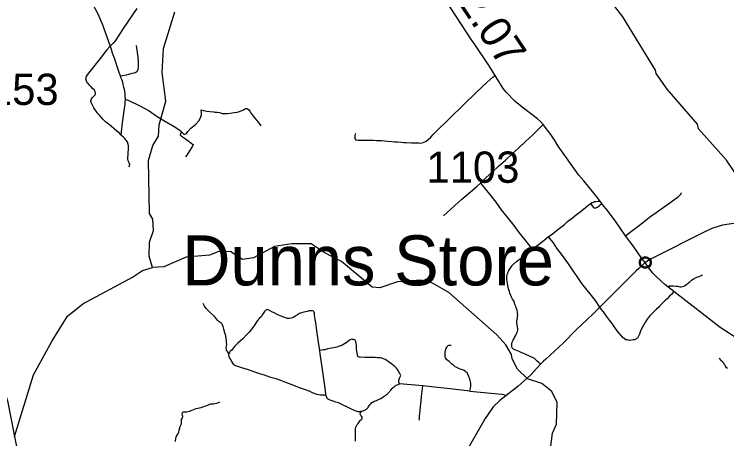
# Model space of a CAD drawing. Extents: x 2290615 to 2522933, y 819489 to 1012715.
# Drawn here: x 2430887 to 2442284, y 869608 to 876394 of the extents above; entities that cross this region are included whole.
import ezdxf

# ---------------------------------------------------------------- set-up
doc = ezdxf.new("R2010")
doc.units = 0
for name, color, linetype in [('Exist Civil Demographics City Label', 7, 'Continuous'), ('Exist Civil Demographics Community CELL', 7, 'Continuous'), ('Exist Hydrographic Creek Single Shore', 7, 'Continuous'), ('Exist Hydrographic Misc Water Feature', 7, 'Continuous'), ('Exist Road Non-System Type 51', 7, 'Continuous'), ('Exist Road Secondary Mileage Hundredths English Label', 7, 'Continuous'), ('Exist Road Secondary Type 51 Attributed', 7, 'Continuous'), ('Exist Road Secondary Type 51 Number Label', 7, 'Continuous')]:
    doc.layers.add(name, color=color, linetype=linetype)

msp = doc.modelspace()

# ---------------------------------------------------------------- linework, layer by layer
at = {"layer": 'Exist Civil Demographics Community CELL'}
msp.add_lwpolyline([(2440904, 872438), (2440905, 872443), (2440907, 872450), (2440909, 872457), (2440912, 872463), (2440916, 872469), (2440919, 872474), (2440923, 872478), (2440928, 872483), (2440934, 872487), (2440939, 872491), (2440944, 872494), (2440949, 872496), (2440954, 872499), (2440960, 872500), (2440964, 872502), (2440969, 872502), (2440973, 872503), (2440980, 872503), (2440984, 872503), (2440990, 872503), (2440995, 872502), (2441000, 872501), (2441005, 872500), (2441010, 872498), (2441016, 872495), (2441023, 872491), (2441028, 872488), (2441033, 872484), (2441036, 872481), (2441040, 872476), (2441044, 872472), (2441047, 872467), (2441050, 872462), (2441053, 872457), (2441055, 872452), (2441056, 872447), (2441058, 872442), (2441059, 872436), (2441059, 872432), (2441060, 872426), (2441060, 872420), (2441059, 872414), (2441058, 872409), (2441056, 872402), (2441054, 872397), (2441052, 872392), (2441049, 872386), (2441046, 872380), (2441042, 872376), (2441038, 872371), (2441033, 872366), (2441028, 872362), (2441023, 872358), (2441018, 872356), (2441012, 872353), (2441004, 872350), (2440999, 872348), (2440992, 872347), (2440988, 872347), (2440983, 872346), (2440977, 872346), (2440973, 872347), (2440968, 872347), (2440962, 872349), (2440957, 872350), (2440952, 872352), (2440947, 872354), (2440943, 872356), (2440937, 872360), (2440931, 872365), (2440926, 872369), (2440922, 872374), (2440918, 872378), (2440915, 872382), (2440911, 872389), (2440910, 872393), (2440908, 872397), (2440905, 872405), (2440904, 872412), (2440903, 872417), (2440903, 872423), (2440903, 872428), (2440903, 872435)], close=True, dxfattribs=at)
for centre, radius in [((2440981, 872425), 94.3), ((2440981, 872426), 76.7)]:
    msp.add_circle(centre, radius, dxfattribs=at)
at = {"layer": 'Exist Hydrographic Creek Single Shore'}
for points in [[(2443056, 873416), (2442849, 873490), (2442699, 873559), (2442502, 873732), (2442281, 874061), (2441832, 874565), (2441814, 874640), (2441331, 875198), (2441152, 875446), (2441143, 875502), (2440623, 876354), (2440402, 876643), (2440325, 876791), (2440166, 877363), (2440115, 877446), (2439994, 877753), (2439681, 878098), (2439467, 878513), (2439361, 878909)], [(2425304, 875734), (2425378, 875587), (2425779, 875435), (2425860, 875379), (2425894, 875315), (2425909, 875247), (2425907, 875160), (2425747, 874157), (2426068, 873885), (2426462, 873639), (2426931, 873565), (2427325, 873614), (2428114, 873466), (2428558, 873318), (2429100, 872924), (2429594, 872431), (2430087, 871839), (2430432, 871247), (2430777, 870212), (2430890, 869646)], [(2430890, 869646), (2430974, 869225), (2431172, 868485), (2431369, 867844), (2431450, 867649)]]:
    msp.add_lwpolyline(points, dxfattribs=at)
at = {"layer": 'Exist Hydrographic Misc Water Feature'}
for points in [[(2433098, 872346), (2433046, 872528), (2433051, 872751), (2433115, 872938), (2433104, 873121), (2433053, 873211), (2433032, 874054), (2433104, 874296), (2433193, 874448), (2433207, 874629), (2433310, 875007), (2433253, 875465), (2433273, 875846), (2433456, 876435)], [(2439464, 869455), (2439494, 869696), (2439559, 869840), (2439571, 870188), (2439485, 870362), (2439324, 870493), (2439098, 870566), (2438938, 870720), (2438852, 870888), (2438843, 870953), (2438749, 871110), (2438605, 871268), (2437837, 871946), (2437577, 872093), (2437392, 872141), (2437018, 872119), (2436736, 872022), (2436611, 872030), (2436122, 872440), (2435845, 872587), (2435634, 872722), (2435326, 872726), (2435052, 872682), (2434713, 872501), (2434538, 872474), (2434353, 872598), (2434161, 872603), (2434012, 872541), (2433638, 872513), (2433282, 872357), (2433098, 872346)], [(2430890, 869646), (2431196, 870631), (2431492, 871173), (2431739, 871568), (2431985, 871765), (2432776, 872192), (2432941, 872300), (2433098, 872346)]]:
    msp.add_lwpolyline(points, dxfattribs=at)
at = {"layer": 'Exist Road Non-System Type 51'}
msp.add_line((2437420, 870453), (2437051, 870487), dxfattribs=at)
for points in [[(2432846, 876486), (2432776, 876383), (2432629, 876167), (2432504, 875977), (2432470, 875934), (2432447, 875911), (2432419, 875884), (2432435, 875836), (2432455, 875780), (2432488, 875681), (2432530, 875566), (2432557, 875486), (2432583, 875409)], [(2432583, 875409), (2432625, 875416), (2432681, 875427), (2432721, 875439), (2432774, 875452), (2432810, 875460), (2432831, 875471), (2432846, 875478), (2432858, 875488), (2432865, 875501), (2432870, 875519), (2432872, 875548), (2432873, 875638), (2432869, 875711), (2432859, 875785), (2432840, 875895)], [(2432583, 875409), (2432589, 875390), (2432606, 875346), (2432617, 875308), (2432626, 875271), (2432635, 875228), (2432643, 875198), (2432648, 875159), (2432655, 875122), (2432658, 875084), (2432659, 875035), (2432657, 874992), (2432656, 874957), (2432641, 874848), (2432626, 874734), (2432614, 874659), (2432603, 874565), (2432593, 874467)], [(2436343, 874489), (2436341, 874476), (2436334, 874458), (2436333, 874426), (2436335, 874408), (2436343, 874393), (2436347, 874387), (2436387, 874380), (2436632, 874379), (2436679, 874377), (2436725, 874376), (2436760, 874375), (2436807, 874371), (2436858, 874366), (2436929, 874358), (2436969, 874357), (2437018, 874354), (2437068, 874350), (2437117, 874346), (2437157, 874345), (2437241, 874341), (2437281, 874341), (2437325, 874338), (2437359, 874338), (2437385, 874335), (2437409, 874339), (2437427, 874345), (2437457, 874354), (2437475, 874364), (2437508, 874392), (2437550, 874431), (2437587, 874474), (2437636, 874522), (2438283, 875147), (2438454, 875310), (2438545, 875392), (2438579, 875417)], [(2432593, 874467), (2432568, 874493), (2432527, 874524), (2432485, 874565), (2432446, 874595), (2432403, 874631), (2432375, 874652), (2432347, 874675), (2432325, 874697), (2432302, 874717), (2432282, 874742), (2432245, 874786), (2432225, 874810), (2432209, 874829), (2432182, 874867), (2432162, 874899), (2432143, 874932), (2432129, 874960), (2432119, 874982), (2432114, 875000), (2432114, 875010), (2432118, 875028), (2432122, 875044), (2432132, 875056), (2432143, 875068), (2432159, 875086), (2432171, 875097), (2432179, 875105), (2432187, 875117), (2432186, 875129), (2432182, 875155), (2432176, 875171), (2432170, 875181), (2432141, 875206), (2432115, 875234), (2432097, 875256), (2432068, 875285), (2432054, 875299), (2432034, 875355)], [(2432659, 875035), (2432733, 875008), (2432897, 874932), (2433046, 874851), (2433174, 874762), (2433282, 874697), (2433443, 874601), (2433533, 874544), (2433559, 874521)], [(2433559, 874521), (2433578, 874500), (2433592, 874485), (2433599, 874478), (2433609, 874476), (2433634, 874482), (2433642, 874488), (2433663, 874519), (2433714, 874571), (2433791, 874640), (2433841, 874691), (2433868, 874739), (2433880, 874788), (2433880, 874819), (2433875, 874865), (2433913, 874855), (2433967, 874846), (2434018, 874841), (2434080, 874833), (2434095, 874830), (2434131, 874829), (2434170, 874824), (2434213, 874810), (2434252, 874806), (2434297, 874807), (2434343, 874812), (2434405, 874824), (2434455, 874828), (2434489, 874840), (2434525, 874855), (2434553, 874869), (2434569, 874878), (2434587, 874886), (2434597, 874887), (2434607, 874887), (2434618, 874883), (2434634, 874871), (2434653, 874843), (2434675, 874806), (2434733, 874733), (2434789, 874667), (2434829, 874609)], [(2438351, 873702), (2438430, 873782), (2438537, 873878), (2438634, 873966), (2438745, 874061), (2438858, 874168), (2438957, 874258), (2439064, 874361), (2439182, 874468), (2439285, 874566), (2439348, 874632)], [(2432718, 873954), (2432733, 873971), (2432736, 873991), (2432727, 874019), (2432709, 874051), (2432706, 874076), (2432705, 874103), (2432709, 874143), (2432710, 874185), (2432712, 874230), (2432715, 874265), (2432715, 874284), (2432713, 874299), (2432711, 874313), (2432706, 874330), (2432702, 874344), (2432694, 874360), (2432677, 874384), (2432657, 874408), (2432632, 874430), (2432608, 874451), (2432593, 874467)], [(2433559, 874521), (2433552, 874499), (2433546, 874482), (2433543, 874469), (2433553, 874457), (2433568, 874444), (2433580, 874434), (2433627, 874401), (2433686, 874360), (2433736, 874318), (2433750, 874310), (2433739, 874285), (2433688, 874210), (2433646, 874142), (2433624, 874114)], [(2437754, 873174), (2438048, 873440), (2438115, 873499), (2438285, 873642), (2438351, 873702)], [(2439177, 872639), (2439059, 872787), (2438965, 872908), (2438884, 873015), (2438794, 873129), (2438682, 873268), (2438595, 873388), (2438493, 873517), (2438358, 873691), (2438351, 873702)], [(2440664, 872854), (2440737, 872911), (2440865, 873008), (2440936, 873062), (2441049, 873149), (2441157, 873226), (2441281, 873314), (2441375, 873380), (2441512, 873481), (2441545, 873512), (2441552, 873521), (2441557, 873532), (2441562, 873545)], [(2439430, 872841), (2439490, 872881), (2439583, 872953), (2439686, 873034), (2439739, 873079), (2439816, 873138), (2439881, 873191), (2439917, 873218), (2439964, 873258), (2440024, 873307), (2440105, 873368)], [(2440105, 873368), (2440127, 873383), (2440150, 873389), (2440170, 873399), (2440190, 873403), (2440220, 873404), (2440256, 873407)], [(2440105, 873368), (2440133, 873331), (2440150, 873307), (2440164, 873299), (2440180, 873297), (2440198, 873304), (2440217, 873312), (2440245, 873334), (2440261, 873348), (2440283, 873371)], [(2439177, 872639), (2439338, 872759), (2439393, 872808), (2439430, 872841)], [(2441432, 871959), (2441405, 871921), (2441370, 871889), (2441329, 871846), (2441293, 871814), (2441262, 871779), (2441234, 871755), (2441208, 871728), (2441191, 871708), (2441161, 871682), (2441127, 871649), (2441100, 871619), (2441072, 871597), (2441051, 871572), (2441029, 871544), (2441011, 871520), (2440982, 871477), (2440963, 871441), (2440943, 871405), (2440922, 871366), (2440904, 871330), (2440891, 871298), (2440881, 871268), (2440871, 871246), (2440862, 871228), (2440854, 871217), (2440840, 871209), (2440822, 871195), (2440810, 871189), (2440788, 871187), (2440760, 871182), (2440732, 871178), (2440694, 871187), (2440672, 871191), (2440646, 871204), (2440616, 871234), (2440589, 871262), (2440561, 871295), (2440530, 871335), (2440493, 871386), (2440449, 871449), (2440410, 871503), (2440359, 871566), (2440310, 871637), (2440277, 871681), (2440255, 871713), (2440183, 871816), (2439967, 872092), (2439904, 872184), (2439845, 872273), (2439796, 872342), (2439751, 872405), (2439698, 872481), (2439641, 872560), (2439567, 872656), (2439512, 872738), (2439455, 872809), (2439430, 872841)], [(2439304, 870801), (2439280, 870825), (2439253, 870850), (2439207, 870889), (2439185, 870903), (2439150, 870919), (2439118, 870936), (2439082, 870950), (2439050, 870967), (2439007, 870983), (2438963, 871004), (2438937, 871013), (2438911, 871023), (2438893, 871031), (2438875, 871041), (2438863, 871050), (2438852, 871062), (2438848, 871082), (2438846, 871102), (2438848, 871126), (2438851, 871150), (2438869, 871185), (2438882, 871211), (2438888, 871227), (2438904, 871253), (2438917, 871275), (2438927, 871303), (2438935, 871321), (2438940, 871342), (2438942, 871365), (2438938, 871384), (2438935, 871403), (2438931, 871429), (2438927, 871445), (2438927, 871463), (2438928, 871489), (2438932, 871513), (2438935, 871544), (2438939, 871565), (2438941, 871590), (2438936, 871607), (2438936, 871633), (2438930, 871665), (2438915, 871703), (2438909, 871725), (2438896, 871755), (2438886, 871783), (2438876, 871811), (2438859, 871840), (2438843, 871874), (2438828, 871900), (2438814, 871938), (2438807, 871960), (2438799, 871987), (2438790, 872027), (2438780, 872061), (2438778, 872085), (2438769, 872125), (2438767, 872151), (2438766, 872167), (2438768, 872197), (2438766, 872211), (2438770, 872225), (2438773, 872241), (2438781, 872263), (2438791, 872287), (2438808, 872312), (2438830, 872344), (2438851, 872376), (2438875, 872398), (2438920, 872441), (2438999, 872498), (2439047, 872535), (2439177, 872639)], [(2441343, 872032), (2441370, 872051), (2441390, 872051), (2441410, 872053), (2441432, 872054), (2441468, 872046), (2441496, 872045), (2441514, 872041), (2441532, 872039), (2441554, 872037), (2441576, 872044), (2441596, 872050), (2441611, 872058), (2441641, 872075), (2441665, 872095), (2441681, 872109), (2441699, 872122), (2441722, 872146), (2441744, 872160), (2441762, 872171), (2441782, 872179), (2441803, 872191), (2441821, 872197), (2441845, 872204), (2441873, 872218), (2441885, 872222), (2441903, 872229)], [(2434320, 870973), (2434296, 871001), (2434284, 871019), (2434280, 871041), (2434277, 871066), (2434284, 871090), (2434285, 871118), (2434284, 871145), (2434282, 871176), (2434277, 871208), (2434269, 871252), (2434257, 871301), (2434239, 871360), (2434227, 871403), (2434211, 871440), (2434203, 871452), (2434195, 871460), (2434181, 871466), (2434163, 871476), (2434143, 871499), (2434089, 871562), (2434009, 871636), (2433955, 871693), (2433932, 871726), (2433911, 871768)], [(2435774, 871019), (2435753, 871150), (2435720, 871378), (2435710, 871464), (2435701, 871517), (2435693, 871554), (2435690, 871586), (2435688, 871617), (2435684, 871633), (2435680, 871639), (2435671, 871648), (2435657, 871654), (2435635, 871654), (2435606, 871651), (2435573, 871645), (2435521, 871634), (2435480, 871621), (2435450, 871608), (2435416, 871590), (2435382, 871566), (2435358, 871551), (2435339, 871543), (2435314, 871535), (2435283, 871529), (2435259, 871529), (2435242, 871537), (2435184, 871556), (2435102, 871590), (2435042, 871623), (2435009, 871637), (2434972, 871657), (2434949, 871667), (2434938, 871670), (2434929, 871670), (2434920, 871670), (2434909, 871663), (2434891, 871643), (2434858, 871596), (2434836, 871560), (2434805, 871532), (2434778, 871500), (2434756, 871466), (2434722, 871415), (2434698, 871380), (2434670, 871343), (2434642, 871310), (2434604, 871267), (2434546, 871208), (2434466, 871138), (2434416, 871090), (2434389, 871055), (2434368, 871027), (2434343, 871006), (2434329, 870988), (2434320, 870973)], [(2437051, 870487), (2437038, 870515), (2437038, 870537), (2437050, 870575), (2437064, 870607), (2437068, 870622), (2437059, 870639), (2437016, 870716), (2437000, 870735), (2436977, 870761), (2436955, 870777), (2436927, 870800), (2436898, 870820), (2436874, 870838), (2436844, 870859), (2436820, 870873), (2436791, 870886), (2436771, 870894), (2436741, 870902), (2436731, 870902), (2436710, 870903), (2436693, 870904), (2436660, 870905), (2436618, 870905), (2436587, 870907), (2436557, 870906), (2436517, 870906), (2436494, 870907), (2436419, 870910), (2436403, 870913), (2436391, 870919), (2436385, 870925), (2436379, 870935), (2436376, 870946), (2436371, 870983), (2436369, 871009), (2436363, 871046), (2436359, 871080), (2436359, 871107), (2436351, 871164), (2436342, 871183), (2436329, 871190), (2436315, 871196), (2436298, 871197), (2436287, 871198), (2436262, 871191), (2436245, 871179), (2436222, 871163), (2436195, 871144), (2436167, 871124), (2436141, 871108), (2436118, 871095), (2436090, 871087), (2436076, 871082), (2436045, 871073), (2435996, 871062), (2435959, 871057), (2435905, 871046), (2435872, 871036), (2435856, 871032), (2435829, 871028), (2435774, 871019)], [(2438174, 870371), (2438185, 870409), (2438191, 870453), (2438192, 870483), (2438191, 870497), (2438179, 870538), (2438175, 870560), (2438163, 870590), (2438156, 870610), (2438149, 870627), (2438138, 870650), (2438129, 870665), (2438116, 870675), (2438104, 870684), (2438082, 870699), (2438060, 870709), (2438033, 870717), (2438007, 870727), (2437984, 870736), (2437964, 870746), (2437942, 870758), (2437916, 870780), (2437887, 870803), (2437864, 870820), (2437842, 870842), (2437824, 870857), (2437807, 870871), (2437796, 870884), (2437784, 870904), (2437781, 870915), (2437779, 870929), (2437779, 870948), (2437779, 870974), (2437779, 870984), (2437779, 870994), (2437781, 871003), (2437783, 871014), (2437791, 871039), (2437796, 871056), (2437804, 871071), (2437809, 871081), (2437817, 871091), (2437827, 871099), (2437836, 871106), (2437840, 871107), (2437845, 871107), (2437854, 871105), (2437875, 871103)], [(2435876, 870294), (2435873, 870298), (2435869, 870301), (2435866, 870304), (2435858, 870306), (2435853, 870307), (2435844, 870307), (2435819, 870307), (2435783, 870305), (2435758, 870309), (2435734, 870315), (2435686, 870332), (2435645, 870349), (2435602, 870367), (2435548, 870388), (2435480, 870413), (2435398, 870446), (2435335, 870469), (2435260, 870498), (2435153, 870540), (2435075, 870565), (2434991, 870590), (2434888, 870625), (2434833, 870643), (2434749, 870670), (2434634, 870708), (2434528, 870742), (2434450, 870769), (2434417, 870779), (2434401, 870788), (2434394, 870798), (2434381, 870815), (2434366, 870842), (2434348, 870880), (2434342, 870889), (2434329, 870906), (2434324, 870924), (2434320, 870952), (2434320, 870973)], [(2435876, 870294), (2435872, 870321), (2435862, 870416), (2435819, 870715), (2435782, 870965), (2435774, 871019)], [(2442293, 870732), (2442281, 870742), (2442270, 870758), (2442262, 870772), (2442248, 870792), (2442235, 870814), (2442217, 870837), (2442191, 870861), (2442166, 870899)], [(2436344, 869571), (2436345, 869644), (2436345, 869703), (2436347, 869734), (2436347, 869760), (2436352, 869793), (2436360, 869816), (2436372, 869835), (2436386, 869853), (2436397, 869870), (2436412, 869886), (2436422, 869898), (2436433, 869909), (2436447, 869924), (2436453, 869932), (2436452, 869944), (2436450, 869956), (2436444, 869968), (2436433, 869980), (2436420, 869999), (2436418, 870010), (2436424, 870024), (2436443, 870044), (2436467, 870053), (2436491, 870063), (2436521, 870080), (2436540, 870098), (2436549, 870107), (2436556, 870125), (2436576, 870152), (2436585, 870162), (2436595, 870174), (2436608, 870186), (2436623, 870195), (2436644, 870207), (2436665, 870215), (2436681, 870221), (2436703, 870233), (2436723, 870241), (2436739, 870248), (2436752, 870254), (2436786, 870278), (2436804, 870291), (2436824, 870301), (2436836, 870311), (2436863, 870333), (2436908, 870384), (2436930, 870411), (2436949, 870427), (2436964, 870439), (2436971, 870446), (2436982, 870453), (2436992, 870461), (2436998, 870464), (2437010, 870471), (2437028, 870478), (2437051, 870487)], [(2437362, 869905), (2437368, 869931), (2437371, 869967), (2437377, 870010), (2437381, 870057), (2437387, 870123), (2437394, 870216), (2437403, 870284), (2437420, 870453)], [(2438174, 870371), (2437861, 870405), (2437656, 870428), (2437420, 870453)], [(2438174, 870371), (2438684, 870320), (2438762, 870304)], [(2436443, 870044), (2436422, 870042), (2436404, 870039), (2436388, 870039), (2436371, 870043), (2436338, 870057), (2436281, 870081), (2436219, 870111), (2436139, 870153), (2436076, 870181), (2436033, 870193), (2435986, 870207), (2435939, 870223), (2435913, 870235), (2435899, 870245), (2435894, 870261), (2435884, 870279), (2435880, 870287), (2435876, 870294)], [(2433466, 869562), (2433472, 869615), (2433482, 869650), (2433508, 869691), (2433518, 869715), (2433525, 869745), (2433540, 869806), (2433561, 869848), (2433563, 869880), (2433563, 869914), (2433579, 869944), (2433581, 869962), (2433580, 869979), (2433574, 870000), (2433574, 870007), (2433577, 870026), (2433584, 870033), (2433596, 870036), (2433600, 870037), (2433639, 870040), (2433645, 870040), (2433690, 870049), (2433745, 870071), (2433795, 870093), (2433876, 870110), (2433937, 870131), (2433992, 870151), (2434017, 870161), (2434034, 870165), (2434052, 870165), (2434072, 870168), (2434096, 870170), (2434120, 870175), (2434143, 870180), (2434176, 870197)]]:
    msp.add_lwpolyline(points, dxfattribs=at)
at = {"layer": 'Exist Road Secondary Type 51 Attributed'}
for points in [[(2432139, 876562), (2432229, 876390), (2432269, 876299), (2432292, 876244), (2432419, 875884), (2432361, 875818), (2432307, 875750), (2432282, 875712), (2432056, 875427), (2432038, 875398), (2432034, 875382), (2432034, 875372), (2432034, 875355)], [(2440981, 872425), (2440928, 872491), (2440854, 872591), (2440787, 872690), (2440664, 872854), (2440502, 873087), (2440354, 873284), (2440315, 873325), (2440205, 873476), (2439999, 873733), (2439920, 873824), (2439588, 874285), (2439534, 874376), (2439471, 874471), (2439348, 874632), (2439302, 874682), (2439257, 874722), (2439009, 874911), (2438900, 875002), (2438900, 875002), (2438755, 875149), (2438710, 875210), (2438483, 875569), (2438245, 875926), (2438201, 875987), (2438201, 875987), (2437800, 876596)], [(2443033, 873380), (2443001, 873328), (2442985, 873306), (2442900, 873213), (2442825, 873151), (2442742, 873111), (2442597, 873075), (2442324, 873038), (2442215, 873022), (2442163, 873008), (2442045, 872967), (2441934, 872916), (2441073, 872483), (2440981, 872425)], [(2440981, 872425), (2440876, 872332), (2440834, 872295), (2440147, 871605), (2440046, 871512), (2439882, 871355), (2439668, 871139), (2439389, 870878), (2439353, 870850), (2439304, 870801), (2439150, 870632), (2438944, 870445), (2438655, 870219), (2438550, 870117), (2438514, 870072), (2438420, 869933), (2437941, 869098)], [(2442467, 871198), (2442176, 871385), (2441292, 872072), (2441155, 872200), (2441101, 872258), (2441017, 872367), (2440981, 872425)]]:
    msp.add_lwpolyline(points, dxfattribs=at)

# ---------------------------------------------------------------- texts
at = {"layer": 'Exist Civil Demographics City Label'}
msp.add_text('Dunns Store', height=800, rotation=360, dxfattribs=at).set_placement((2433573, 872060))
at = {"layer": 'Exist Road Secondary Mileage Hundredths English Label'}
msp.add_text('2.07', height=500, rotation=303.6542, dxfattribs=at).set_placement((2437969, 876595))
at = {"layer": 'Exist Road Secondary Type 51 Number Label'}
for s, p in [('1153', (2430110, 874944)), ('1103', (2437480, 873700))]:
    msp.add_text(s, height=500, rotation=360, dxfattribs=at).set_placement(p)

doc.saveas('drawing.dxf')
